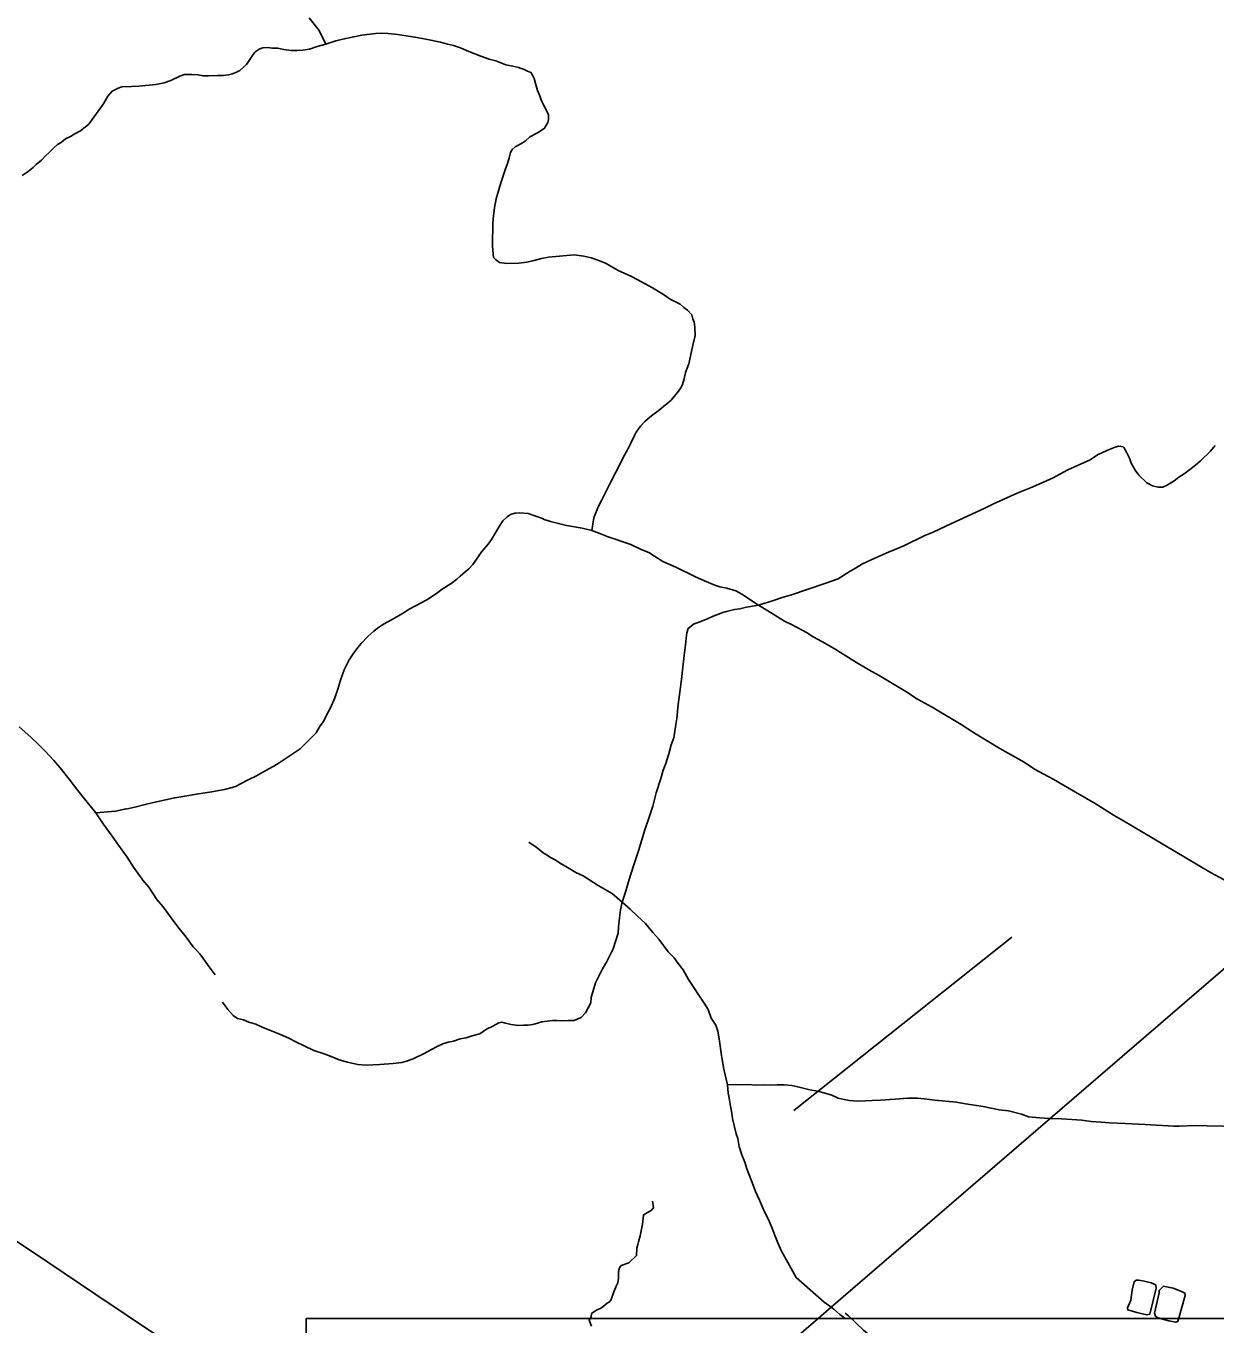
# Model space of a CAD drawing. Extents: x 1945482 to 2853149, y 66427 to 1015778.
# Drawn here: x 2310973 to 2320113, y 211598 to 221573 of the extents above; entities that cross this region are included whole.
import ezdxf

# ---------------------------------------------------------------- set-up
doc = ezdxf.new("R2010")
doc.units = 0
for name, color, linetype in [('Old_Level_35', 7, 'Continuous'), ('Old_Level_56', 7, 'Continuous'), ('Old_Level_59', 7, 'Continuous'), ('Old_Level_60', 7, 'Continuous'), ('Old_Level_63', 7, 'Continuous')]:
    doc.layers.add(name, color=color, linetype=linetype)

msp = doc.modelspace()

# ---------------------------------------------------------------- linework, layer by layer
at = {"layer": 'Old_Level_35'}
for points in [[(2313150.7, 221635.2), (2313226.5, 221538.2), (2313278.7, 221434.2)], [(2314584.4, 221304), (2314533.8, 221317.9), (2314468.8, 221341.4), (2314363.2, 221381.2), (2314314.2, 221405.3), (2314259.5, 221423.1), (2314213.1, 221433.3), (2314158.4, 221449.1), (2314045.5, 221472.6), (2313962.8, 221487.4), (2313828, 221508), (2313757.7, 221515.2), (2313703.5, 221519.1), (2313659.6, 221515.4), (2313554.1, 221501.2), (2313492.5, 221490.7), (2313419.2, 221473.8), (2313353.7, 221459.2), (2313278.7, 221434.2)], [(2310943.8, 220423.4), (2310988.6, 220455.2), (2311029.3, 220486.8), (2311052.5, 220507.7), (2311091.2, 220541.2), (2311120, 220572.4), (2311152.7, 220603.7), (2311189.3, 220639.2), (2311214.4, 220662.2), (2311243.9, 220677.3), (2311276.8, 220704.7), (2311314, 220724.1), (2311349.3, 220743.5), (2311392.3, 220767.3), (2311456.3, 220819.8), (2311494.3, 220871.3), (2311547.3, 220947.5), (2311572, 220980.4), (2311601.9, 221033.6), (2311634.4, 221070.9), (2311659.8, 221086), (2311681.5, 221094.8), (2311711, 221106), (2311785, 221108.9), (2311840.9, 221111.1), (2311970.4, 221124.3), (2312034, 221136.8), (2312085.3, 221154.8), (2312156, 221187.7), (2312191.6, 221199.1), (2312247.6, 221199.3), (2312293.7, 221197.1), (2312334, 221188.7), (2312376, 221190.4), (2312445.9, 221193.1), (2312491.9, 221193), (2312529.8, 221196.5), (2312559.4, 221205.7), (2312591, 221216.9), (2312616.5, 221229.9), (2312668.7, 221276), (2312708.3, 221337.6), (2312732.9, 221372.6), (2312769.9, 221398.1), (2312793.6, 221405), (2312827.5, 221408.3), (2312867.8, 221401.9), (2312909.8, 221401.6), (2312954.2, 221393.4), (2313010.6, 221383.6), (2313054.5, 221385.3), (2313100.5, 221387.2), (2313152.2, 221395.2), (2313211.4, 221415.6), (2313278.7, 221434.2)], [(2315321.7, 217696.1), (2315336.5, 217776.7), (2315341.5, 217800.9), (2315374.3, 217882.2), (2315398.4, 217931.2), (2315431.7, 217998.5), (2315465.2, 218063.9), (2315508, 218143.6), (2315532.1, 218192.6), (2315563.6, 218255.8), (2315597.3, 218315.2), (2315623.2, 218366.2), (2315650.9, 218425.4), (2315663.9, 218451.9), (2315680.9, 218476.6), (2315697.9, 218501.2), (2315728.7, 218532.5), (2315767.4, 218566), (2315802.4, 218591.4), (2315843.2, 218623), (2315932.2, 218698.6), (2315955.1, 218725.5), (2315979.9, 218756.5), (2316006.5, 218793.6), (2316019.5, 218818.1), (2316031.7, 218862.6), (2316041.9, 218909), (2316067.2, 218978), (2316080.9, 219036.6), (2316097.6, 219119.3), (2316116.6, 219194), (2316114.1, 219258), (2316108.5, 219297.8), (2316097.5, 219323.3), (2316090.3, 219353.1), (2316056.9, 219389.7), (2316030, 219410.7), (2316001, 219435.5), (2315923.4, 219474.5), (2315874, 219510.5), (2315789.9, 219561.2), (2315671.4, 219624.5), (2315628.5, 219646.8), (2315571.4, 219674.6), (2315524.5, 219694.7), (2315432.4, 219747.1), (2315377.5, 219770.9), (2315316.7, 219790.5), (2315262.1, 219804.4), (2315185.7, 219813.3), (2314990.3, 219795.6), (2314936.7, 219785.5), (2314879.3, 219771.2), (2314823.7, 219759), (2314762, 219750.5), (2314669.5, 219747.9), (2314613.7, 219756.6), (2314580.9, 219777.3), (2314566.2, 219794.8), (2314563.1, 219822.7), (2314558.8, 219880.5), (2314560, 219950.6), (2314562.1, 219998.7), (2314561.7, 220058.7), (2314567.4, 220116.9), (2314573.1, 220175.2), (2314588.3, 220245.8), (2314614.6, 220340.9), (2314630.6, 220389.5), (2314655.5, 220468.5), (2314673.6, 220517.2), (2314687.9, 220559.8), (2314696.3, 220600.2), (2314709.3, 220624.7), (2314732.6, 220643.6), (2314777.7, 220667.4), (2314808.9, 220688.7), (2314845.5, 220722.1), (2314910.3, 220754.7), (2314959, 220786.6), (2314985.3, 220831.7), (2314988.4, 220853.8), (2314988.9, 220891.9), (2314982.3, 220905.6), (2314969.2, 220933.1), (2314949.8, 220968.3), (2314934.7, 220997.7), (2314923.2, 221035.3), (2314905.5, 221076.6), (2314889.4, 221130), (2314879.8, 221169.6), (2314866.8, 221195.1), (2314854, 221214.6), (2314827.6, 221225.6), (2314796.9, 221242.4), (2314770.6, 221249.3), (2314762.5, 221253), (2314714, 221265.1), (2314661.6, 221275), (2314584.4, 221304)], [(2314661.6, 221275), (2314584.4, 221304)], [(2320113.8, 218348.2), (2320077.4, 218306.8), (2320000.4, 218231.7), (2319963.7, 218198.2), (2319874.3, 218130.7), (2319835.2, 218107.1), (2319798.4, 218077.6), (2319745.6, 218045.5), (2319712.3, 218028.2), (2319676.3, 218028.8), (2319631.8, 218039), (2319588.9, 218061.3), (2319526.6, 218120.9), (2319499, 218159.8), (2319468.9, 218212.6), (2319455.3, 218252.1), (2319435.7, 218293.3), (2319420.8, 218314.8), (2319414.1, 218332.5), (2319405.8, 218340.2), (2319373.6, 218344.9), (2319346, 218335.8), (2319280.9, 218311.2), (2319210.3, 218276.4), (2319153.7, 218240.1), (2318980.7, 218161.3), (2318863.2, 218098.6), (2318694.1, 218023.9), (2318591.7, 217981.8), (2318410.8, 217900.6), (2318342.1, 217867.9), (2318147.6, 217778.1), (2318082.8, 217747.5), (2317947.2, 217684.2), (2317882.3, 217657.6), (2317721.3, 217579.2), (2317603.3, 217528.5), (2317497, 217482.2), (2317402.7, 217440.5), (2317350, 217406.4), (2317308.9, 217382.8), (2317215.2, 217325), (2317112.6, 217288.9), (2316984.2, 217245.8), (2316857.9, 217202.8), (2316786.7, 217180), (2316717.6, 217157.2), (2316602.9, 217122.7)], [(2315321.7, 217696.1), (2315247, 217713.1), (2315174.4, 217726.3), (2315128.1, 217734.4), (2315004.8, 217765.5), (2314948.1, 217783.3), (2314950, 217785.4), (2314834.3, 217826.8), (2314764.1, 217832), (2314730.2, 217828.7), (2314696.5, 217819.3), (2314671.2, 217802.3), (2314638.4, 217771), (2314615.9, 217734.1), (2314583.9, 217682.8), (2314552.1, 217627.6), (2314525.5, 217590.5), (2314475.7, 217534.5), (2314449.4, 217493.4), (2314407.6, 217435.8), (2314377, 217400.5), (2314349.9, 217377.5), (2314311.2, 217345.9), (2314284.1, 217320.8), (2314241.4, 217289.1), (2314173, 217246.4), (2314128.4, 217210.6), (2314054.3, 217163.7), (2314011.2, 217140), (2313919.1, 217090.3), (2313880, 217066.7), (2313837, 217041), (2313788.1, 217013.1), (2313745.1, 216989.4), (2313713.8, 216970.1), (2313674.8, 216944.6), (2313645.7, 216921.4), (2313601.3, 216881.6), (2313549.4, 216827.6), (2313522.6, 216796.5), (2313488.6, 216747.1), (2313458.3, 216701.9), (2313437.9, 216661.1), (2313419.3, 216626.3), (2313406.8, 216589.8), (2313386.8, 216537), (2313369.2, 216476.3), (2313345.9, 216409.4), (2313314.9, 216334.1), (2313283.1, 216276.8), (2313259, 216227.9), (2313234.3, 216194.9), (2313202.4, 216141.6), (2313079.3, 216018.7), (2313018.9, 215976.3), (2312958.5, 215935.9), (2312919.5, 215910.3), (2312878.5, 215884.7), (2312833.4, 215860.9), (2312825.6, 215856.6), (2312794.3, 215839.3), (2312739.4, 215809.1), (2312686.4, 215783), (2312617.9, 215746.3), (2312590.5, 215731.2), (2312556.8, 215721.9), (2312499.4, 215705.6), (2312400.1, 215687.7), (2312282.8, 215669), (2312193.3, 215655.5), (2312115.9, 215640.4), (2312115.8, 215642.4), (2312058.3, 215628.1), (2311975, 215610.8), (2311889.8, 215589.4), (2311810.5, 215570.3), (2311741.1, 215555.5), (2311743, 215557.6), (2311661.7, 215540.3), (2311510.1, 215526.3)], [(2316602.9, 217122.7), (2316475.5, 217207.7), (2316428.5, 217231.8), (2316359.7, 217253.1), (2316307.3, 217263), (2316266.7, 217275.4), (2316187.4, 217308.3), (2316114, 217343.4), (2315967.1, 217413.6), (2315869.4, 217457.7), (2315803.7, 217499.1), (2315760.6, 217527.4), (2315701.6, 217551.1), (2315622.1, 217588), (2315447.7, 217647.1), (2315384.6, 217672.6), (2315321.7, 217696.1)], [(2315555, 214840.5), (2315578.3, 214909.4), (2315610.1, 215014.7), (2315641.9, 215120), (2315683.1, 215241.7), (2315727.4, 215387.5), (2315761.5, 215484.8), (2315791.8, 215578.1), (2315815.8, 215681.1), (2315853.4, 215790.6), (2315870.9, 215855.3), (2315890.9, 215906.1), (2315913.9, 215981), (2315931.2, 216049.7), (2315953.1, 216102.6), (2315957.8, 216134.8), (2315969, 216205.3), (2315975.2, 216251.5), (2315987, 216358), (2315999.3, 216452.6), (2316011.4, 216551.1), (2316021.6, 216645.5), (2316032, 216735.9), (2316042.8, 216818.4), (2316046.8, 216868.6), (2316053.1, 216910.8), (2316063.8, 216943.3), (2316085.2, 216960.1), (2316104.5, 216976.9), (2316153.8, 216994.9), (2316211, 217017.1), (2316256.1, 217038.9), (2316295.6, 217052.5), (2316329.1, 217065.8), (2316356.8, 217072.9), (2316420.2, 217089.4), (2316460, 217095), (2316511.5, 217107.1), (2316602.9, 217122.7)], [(2320327.2, 214933.7), (2320077.8, 215067.8), (2319889.3, 215180.4), (2319477.4, 215424.1), (2319409.8, 215465.4), (2319338.1, 215506.6), (2319192.4, 215598.9), (2319040.9, 215684.9), (2318868.8, 215786.1), (2318725.8, 215862.5), (2318645.6, 215915.3), (2318457.3, 216021.9), (2318262.6, 216138.2), (2318162, 216204.2), (2317938.5, 216339.4), (2317826, 216401), (2317735.7, 216459.4), (2317530.8, 216581.3), (2317451, 216626.2), (2317344.4, 216690), (2317186.4, 216789.7), (2317090.3, 216841.9), (2317024.8, 216879.3), (2316971.5, 216911.2), (2316867.1, 216969.1), (2316803.9, 216998.6), (2316674.8, 217077.5), (2316602.9, 217122.7)], [(2311510.1, 215526.3), (2311432.4, 215621.3), (2311371.2, 215698.9), (2311303.8, 215784.2), (2311236.3, 215871.6), (2311186.1, 215927.6), (2311121.2, 216001.1), (2311069.2, 216051), (2311010.9, 216108.7), (2310921.7, 216187.2)], [(2311510.1, 215526.3), (2311567.5, 215442.6), (2311635.3, 215347.2), (2311684.1, 215277.2), (2311751.7, 215185.8), (2311798.8, 215109.6), (2311866.5, 215016.3), (2311868.7, 215010.4), (2311917, 214954.3), (2311978.7, 214860.7), (2312027, 214804.6), (2312088.4, 214719), (2312141.1, 214651.1), (2312204.3, 214571.6), (2312259.2, 214497.7), (2312309.4, 214443.7), (2312349.6, 214387.3), (2312373, 214354.2), (2312425.9, 214280.3)], [(2315555, 214840.5), (2315478.3, 214907.4), (2315371.8, 214969.2), (2315256.8, 215042.7), (2315199.8, 215068.4), (2315152.7, 215096.6), (2315074.8, 215141.5), (2315039.9, 215166.1), (2315005.2, 215182.8), (2314978.4, 215201.7), (2314947.7, 215218.5), (2314918.7, 215243.4), (2314894, 215262.4), (2314838.5, 215300.2)], [(2315555, 214840.5), (2315543.3, 214782), (2315535.8, 214719.7), (2315528.5, 214651.3), (2315524.5, 214601.2), (2315504.9, 214538.4), (2315485.2, 214481.6), (2315455.6, 214420.4), (2315435.3, 214377.6), (2315405.2, 214328.4), (2315373.6, 214267.1), (2315351.5, 214220.2), (2315337.2, 214177.6), (2315326.5, 214143.2), (2315318, 214106.8), (2315313.6, 214066.7), (2315293.1, 214027.8), (2315272.6, 213989), (2315240, 213953.7), (2315186.9, 213931.6), (2315140.9, 213929.8), (2315091, 213927.8), (2315052.9, 213930.3), (2315020.8, 213931), (2314979, 213925.3), (2314939.2, 213919.8), (2314905.6, 213910.4), (2314868, 213898.9), (2314834.2, 213893.6), (2314798.2, 213894.2), (2314756.2, 213892.5), (2314701.9, 213900.4), (2314659.5, 213910.7), (2314631.2, 213917.6), (2314607.4, 213912.6), (2314562.4, 213886.8), (2314513.3, 213862.9), (2314460.7, 213826.8), (2314403.3, 213812.5), (2314355.8, 213798.6), (2314310.2, 213788.8), (2314258.8, 213772.8), (2314217.1, 213765.1), (2314177.6, 213751.5), (2314132.4, 213729.7), (2314085.4, 213703.9), (2314034.4, 213677.8), (2313948.1, 213636.4), (2313896.7, 213618.4), (2313863.2, 213607), (2313795.4, 213600.3), (2313691.7, 213592.2), (2313587.8, 213588.1), (2313523.6, 213593.6), (2313444.9, 213610.4), (2313380.2, 213627.9), (2313319.1, 213653.5), (2313264.3, 213673.3), (2313185.2, 213700.2), (2313105.6, 213739), (2313052.6, 213764.9), (2312993.4, 213794.6), (2312930.3, 213822.1), (2312865.2, 213847.5), (2312788, 213878.5), (2312739, 213902.6), (2312686.4, 213918.5), (2312643.7, 213934.8), (2312599.3, 213945), (2312566.3, 213969.7), (2312524.5, 214014.1), (2312484.2, 214070.5)], [(2316365, 213436.1), (2316336.2, 213557), (2316322.6, 213646.5), (2316318.1, 213660.3), (2316300.9, 213789.7), (2316290.6, 213849.3), (2316274.8, 213894.7), (2316240.6, 213949.4), (2316216, 214014.4), (2316186, 214063.2), (2316066.7, 214246.6), (2316023.8, 214318.9), (2315985.9, 214367.4), (2315954.1, 214412.1), (2315910.3, 214458.4), (2315836.4, 214555.5), (2315790.3, 214607.7), (2315733.4, 214679.5), (2315673.4, 214731.1), (2315617.1, 214786.9), (2315555, 214840.5)], [(2318550.2, 214571.8), (2316874.7, 213239.8)], [(2318846.1, 213177.7), (2318838.2, 213178.1), (2318766, 213183.2), (2318677.7, 213189.7), (2318624.9, 213209.6), (2318525.8, 213235.7), (2318453.4, 213244.9), (2318330.4, 213270), (2318195.5, 213290.7), (2318125, 213301.9), (2317958.3, 213317.3), (2317875.9, 213328), (2317825.6, 213334), (2317751.6, 213333.1), (2317653.9, 213325.2), (2317542.1, 213318.8), (2317476.2, 213316.2), (2317428.3, 213312.3), (2317362.3, 213311.6), (2317304.1, 213315.3), (2317261.8, 213323.7), (2317215.4, 213333.8), (2317166.4, 213357.9), (2317069.3, 213384), (2317012.8, 213395.8), (2316986.6, 213400.8), (2316905.8, 213419.6), (2316859.3, 213431.7), (2316801.2, 213435.4), (2316747.1, 213437.3), (2316693.2, 213433.1), (2316643.1, 213435.2), (2316579.1, 213434.6), (2316528.9, 213438.6), (2316475, 213436.5), (2316426.9, 213438.6), (2316365, 213436.1)], [(2317162.4, 211726.7), (2317150.7, 211734.8), (2317107.5, 211765.1), (2316891.9, 211954.6), (2316777.6, 212164.1), (2316753.3, 212221.2), (2316731.2, 212274.3), (2316706.6, 212339.3), (2316680.1, 212402.3), (2316649.7, 212461.1), (2316612.2, 212549.7), (2316581.6, 212616.5), (2316561.6, 212665.7), (2316512.7, 212789.8), (2316498.6, 212841.3), (2316474.3, 212898.3), (2316455.8, 212961.6), (2316443.4, 213023.1), (2316431.9, 213060.7), (2316403.2, 213177.6), (2316397.6, 213219.4), (2316389.4, 213273.1), (2316379, 213334.7), (2316369.5, 213372.3), (2316365, 213436.1)], [(2320301.3, 213116.1), (2320051, 213120.2), (2319962.9, 213122.7), (2319837, 213117.7), (2319797, 213118.1), (2319574.4, 213131.3), (2319422, 213139.2), (2319301.7, 213144.5), (2319237.5, 213149.9), (2319159.3, 213154.8), (2319088.9, 213164), (2318932.4, 213173.8), (2318846.1, 213177.7)], [(2317269.6, 211640.5), (2317229.3, 211671.9), (2317183.6, 211712.1), (2317162.4, 211726.7)], [(2318567.7, 210868.6), (2318500.9, 210888), (2318412.4, 210900.5), (2318355.8, 210914.2), (2318282.7, 210941.3), (2318209.5, 210970.4), (2318130, 211007.3), (2318075, 211033.1), (2317993, 211098), (2317905, 211163), (2317729.1, 211300.8), (2317503.5, 211476.8), (2317410.2, 211550.9), (2317295.8, 211660.4), (2317270, 211680.5)]]:
    msp.add_lwpolyline(points, dxfattribs=at)
at = {"layer": 'Old_Level_56'}
for p, q in [((2318846.1, 213177.7), (2320668.5, 214748.4)), ((2317162.4, 211726.7), (2318846.1, 213177.7))]:
    msp.add_line(p, q, dxfattribs=at)
msp.add_lwpolyline([(2314903.9, 209723.4), (2314953.6, 209823.1), (2317062.4, 211640.5), (2317162.4, 211726.7)], dxfattribs=at)
at = {"layer": 'Old_Level_59'}
msp.add_lwpolyline([(2315788.2, 212541.6), (2315796.1, 212491.1), (2315777.5, 212469.9), (2315745.6, 212451.3), (2315719.1, 212435.3), (2315711.1, 212366.2), (2315695.1, 212275.9), (2315681.9, 212230.7), (2315676.5, 212209.4), (2315668.6, 212180.2), (2315665.9, 212124.4), (2315607.4, 212068.6), (2315549, 212047.3), (2315535.7, 212028.7), (2315527.7, 212002.2), (2315527.7, 211978.2), (2315527.7, 211951.7), (2315522.4, 211914.5), (2315509.1, 211887.9), (2315490.5, 211845.4), (2315471.9, 211786.9), (2315458.6, 211768.3), (2315440, 211757.7), (2315424.1, 211744.4), (2315397.5, 211723.1), (2315352.3, 211701.9), (2315320.4, 211677.9), (2315317.8, 211651.4), (2315301.8, 211627.4), (2315320.4, 211582.3)], dxfattribs=at)
at = {"layer": 'Old_Level_60'}
for points in [[(2311975.4, 211511.4), (2311510.9, 211825.1), (2311148.6, 212069), (2310860.6, 212260.6)], [(2319568.1, 211926.5), (2319623, 211913.8), (2319656.9, 211899), (2319661.1, 211873.6), (2319610.4, 211672.7), (2319589.2, 211668.5), (2319511.1, 211687.5), (2319441.3, 211706.6), (2319439.2, 211721.4), (2319464.6, 211780.6), (2319475.1, 211858.8)], [(2319475.1, 211858.8), (2319489.9, 211922.3), (2319506.8, 211934.9), (2319528, 211934.9), (2319568.1, 211926.5)], [(2319758.3, 211622), (2319811.1, 211611.4), (2319825.9, 211617.7), (2319832.2, 211634.7), (2319882.9, 211816.5), (2319880.8, 211835.6), (2319849.1, 211850.4), (2319792.1, 211873.6), (2319739.3, 211884.2), (2319716, 211888.4), (2319701.2, 211873.6), (2319684.3, 211856.7), (2319682.2, 211837.7)], [(2319682.2, 211837.7), (2319648.4, 211681.2), (2319654.7, 211657.9), (2319667.4, 211647.3), (2319718.1, 211632.5), (2319758.3, 211622)]]:
    msp.add_lwpolyline(points, dxfattribs=at)
at = {"layer": 'Old_Level_63'}
msp.add_lwpolyline([(2321069.7, 211640.5), (2313126.6, 211640.5), (2313126.6, 192135.8)], dxfattribs=at)

doc.saveas('drawing.dxf')
